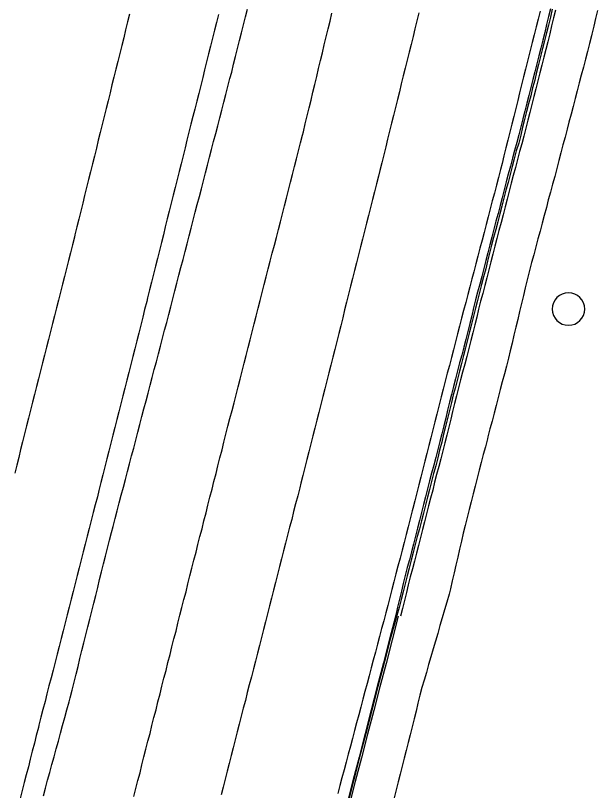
# Model space of a CAD drawing. Extents: x 1901471 to 1963503, y 756461 to 799997.
# Drawn here: x 1929796.1 to 1929867.7, y 773387.6 to 773483 of the extents above; entities that cross this region are included whole.
import ezdxf

# ---------------------------------------------------------------- set-up
doc = ezdxf.new("R2010")
doc.units = 0
for name, color, linetype in [('Default', 7, 'Continuous'), ('RD_EX_Conc', 7, 'Continuous'), ('RD_EX_Road', 7, 'Continuous'), ('RD_EX_UT', 7, 'Continuous')]:
    doc.layers.add(name, color=color, linetype=linetype)

# ---------------------------------------------------------------- blocks, each defined once
blk = doc.blocks.new('OP')
at = {"layer": 'Default'}
for start, end in [(90, 270), (270, 90)]:
    blk.add_arc((0, 0), 0.127, start, end, dxfattribs=at)

msp = doc.modelspace()

# ---------------------------------------------------------------- linework, layer by layer
at = {"layer": 'RD_EX_Conc'}
for points in [[(1929861.89, 773483.78), (1929861.65, 773482.81), (1929861.41, 773481.84), (1929861.19, 773480.86), (1929860.94, 773479.9), (1929860.69, 773478.93), (1929860.44, 773477.97), (1929860.2, 773477), (1929859.96, 773476.03), (1929859.96, 773476.03), (1929859.72, 773475.06), (1929859.46, 773474.09), (1929859.22, 773473.12), (1929858.96, 773472.16), (1929858.71, 773471.19), (1929858.47, 773470.22), (1929858.23, 773469.25), (1929857.99, 773468.28), (1929857.75, 773467.31), (1929857.44, 773466.35), (1929857.2, 773465.38), (1929856.95, 773464.42), (1929856.69, 773463.44), (1929856.43, 773462.47), (1929856.18, 773461.5), (1929855.94, 773460.53), (1929855.68, 773459.56), (1929855.43, 773458.6), (1929855.18, 773457.63), (1929854.92, 773456.66), (1929854.67, 773455.69), (1929854.42, 773454.73), (1929854.16, 773453.76), (1929853.92, 773452.79), (1929853.68, 773451.82), (1929853.43, 773450.85), (1929853.18, 773449.89), (1929852.92, 773448.92), (1929852.67, 773447.95), (1929852.42, 773446.98), (1929852.2, 773446.01), (1929851.96, 773445.04), (1929851.71, 773444.07), (1929851.47, 773443.1), (1929851.47, 773443.1), (1929851.22, 773442.13), (1929850.97, 773441.16), (1929850.71, 773440.19), (1929850.46, 773439.23), (1929850.21, 773438.26), (1929849.96, 773437.29), (1929849.71, 773436.32), (1929849.46, 773435.36), (1929849.22, 773434.39), (1929849, 773433.42), (1929848.75, 773432.45), (1929848.52, 773431.48), (1929848.27, 773430.51), (1929848.03, 773429.54), (1929847.78, 773428.57), (1929847.54, 773427.6), (1929847.25, 773426.64), (1929847.01, 773425.67), (1929846.76, 773424.7), (1929846.52, 773423.73), (1929846.27, 773422.76), (1929846.03, 773421.79), (1929845.77, 773420.82), (1929845.52, 773419.85), (1929845.27, 773418.88), (1929845.02, 773417.91), (1929844.77, 773416.95), (1929844.52, 773415.98), (1929844.26, 773415.01), (1929844.01, 773414.04), (1929843.77, 773413.07), (1929843.55, 773412.1), (1929843.3, 773411.13), (1929843.05, 773410.16), (1929842.84, 773409.15), (1929842.09, 773406.21), (1929841.35, 773403.3), (1929840.57, 773400.4), (1929839.84, 773397.5), (1929839.07, 773394.6), (1929838.33, 773391.69), (1929837.56, 773388.79), (1929836.81, 773385.88)], [(1929862.11, 773483.72), (1929861.87, 773482.75), (1929861.64, 773481.78), (1929861.41, 773480.81), (1929861.16, 773479.84), (1929860.91, 773478.87), (1929860.67, 773477.91), (1929860.42, 773476.94), (1929860.18, 773475.97), (1929860.18, 773475.97), (1929859.94, 773475), (1929859.69, 773474.04), (1929859.45, 773473.07), (1929859.18, 773472.1), (1929858.94, 773471.13), (1929858.7, 773470.16), (1929858.46, 773469.19), (1929858.22, 773468.22), (1929857.98, 773467.25), (1929857.67, 773466.3), (1929857.43, 773465.33), (1929857.17, 773464.36), (1929856.91, 773463.38), (1929856.66, 773462.41), (1929856.4, 773461.44), (1929856.16, 773460.47), (1929855.91, 773459.5), (1929855.66, 773458.54), (1929855.4, 773457.57), (1929855.15, 773456.6), (1929854.89, 773455.64), (1929854.64, 773454.67), (1929854.39, 773453.7), (1929854.15, 773452.73), (1929853.91, 773451.76), (1929853.65, 773450.79), (1929853.4, 773449.83), (1929853.15, 773448.86), (1929852.9, 773447.89), (1929852.65, 773446.92), (1929852.42, 773445.95), (1929852.18, 773444.98), (1929851.93, 773444.01), (1929851.69, 773443.04), (1929851.69, 773443.04), (1929851.44, 773442.07), (1929851.19, 773441.1), (1929850.94, 773440.14), (1929850.69, 773439.17), (1929850.44, 773438.2), (1929850.18, 773437.23), (1929849.93, 773436.27), (1929849.69, 773435.31), (1929849.44, 773434.34), (1929849.22, 773433.36), (1929848.98, 773432.39), (1929848.74, 773431.42), (1929848.5, 773430.45), (1929848.25, 773429.48), (1929848.01, 773428.51), (1929847.76, 773427.54), (1929847.48, 773426.58), (1929847.23, 773425.61), (1929846.99, 773424.64), (1929846.74, 773423.67), (1929846.5, 773422.7), (1929846.25, 773421.73), (1929846, 773420.76), (1929845.75, 773419.79), (1929845.5, 773418.82), (1929845.24, 773417.85), (1929844.99, 773416.89), (1929844.74, 773415.92), (1929844.49, 773414.95), (1929844.24, 773413.98), (1929844, 773413.01), (1929843.77, 773412.04), (1929843.52, 773411.07), (1929843.27, 773410.1), (1929842.99, 773409.11), (1929842.17, 773406.19), (1929841.43, 773403.28), (1929840.65, 773400.38), (1929839.92, 773397.48), (1929839.15, 773394.58), (1929838.4, 773391.67), (1929837.63, 773388.77), (1929836.89, 773385.86)], [(1929867.67, 773483.57), (1929867.44, 773482.6), (1929867.21, 773481.62), (1929866.98, 773480.65), (1929866.94, 773480.46), (1929866.69, 773479.49), (1929866.43, 773478.53), (1929866.18, 773477.56), (1929865.93, 773476.59), (1929865.68, 773475.62), (1929865.42, 773474.66), (1929865.17, 773473.69), (1929864.92, 773472.72), (1929864.67, 773471.76), (1929864.42, 773470.79), (1929864.16, 773469.82), (1929863.94, 773468.95), (1929863.68, 773467.99), (1929863.42, 773467.02), (1929863.17, 773466.05), (1929862.91, 773465.09), (1929862.65, 773464.12), (1929862.4, 773463.15), (1929862.14, 773462.19), (1929861.88, 773461.22), (1929861.62, 773460.25), (1929861.38, 773459.32), (1929861.12, 773458.35), (1929860.86, 773457.39), (1929860.6, 773456.42), (1929860.34, 773455.46), (1929860.08, 773454.49), (1929859.82, 773453.52), (1929859.56, 773452.56), (1929859.3, 773451.59), (1929859.25, 773451.4), (1929859.01, 773450.43), (1929858.78, 773449.45), (1929858.55, 773448.48), (1929858.32, 773447.51), (1929858.09, 773446.54), (1929857.86, 773445.56), (1929857.62, 773444.59), (1929857.39, 773443.62), (1929857.16, 773442.65), (1929856.93, 773441.67), (1929856.72, 773440.78), (1929856.46, 773439.81), (1929856.21, 773438.84), (1929855.96, 773437.88), (1929855.7, 773436.91), (1929855.45, 773435.94), (1929855.2, 773434.98), (1929854.94, 773434.01), (1929854.69, 773433.04), (1929854.44, 773432.07), (1929854.18, 773431.11), (1929854.12, 773430.86), (1929854.12, 773430.86), (1929853.87, 773429.89), (1929853.62, 773428.93), (1929853.37, 773427.96), (1929853.12, 773426.99), (1929852.87, 773426.02), (1929852.62, 773425.05), (1929852.37, 773424.08), (1929852.12, 773423.12), (1929851.87, 773422.15), (1929851.62, 773421.18), (1929851.39, 773420.2), (1929851.16, 773419.23), (1929850.93, 773418.26), (1929850.71, 773417.28), (1929850.48, 773416.31), (1929850.25, 773415.33), (1929850.02, 773414.36), (1929849.79, 773413.39), (1929849.57, 773412.41), (1929849.4, 773411.73), (1929849.12, 773410.77), (1929848.85, 773409.8), (1929848.57, 773408.84), (1929848.29, 773407.88), (1929848.01, 773406.92), (1929847.73, 773405.96), (1929847.45, 773405), (1929847.17, 773404.04), (1929846.89, 773403.08), (1929846.61, 773402.12), (1929846.33, 773401.16), (1929846.07, 773400.27), (1929845.83, 773399.3), (1929845.58, 773398.33), (1929845.34, 773397.36), (1929845.1, 773396.39), (1929844.85, 773395.42), (1929844.61, 773394.45), (1929844.36, 773393.48), (1929844.12, 773392.52), (1929843.88, 773391.55), (1929843.63, 773390.58), (1929843.39, 773389.61), (1929843.14, 773388.64), (1929842.9, 773387.67), (1929842.66, 773386.7)], [(1929862.51, 773483.62), (1929862.27, 773482.65), (1929862.03, 773481.68), (1929861.81, 773480.7), (1929861.56, 773479.73), (1929861.31, 773478.77), (1929861.06, 773477.82), (1929860.82, 773476.85), (1929860.58, 773475.88), (1929860.58, 773475.88), (1929860.34, 773474.9), (1929860.09, 773473.94), (1929859.85, 773472.97), (1929859.58, 773472), (1929859.34, 773471.03), (1929859.1, 773470.06), (1929858.85, 773469.09), (1929858.61, 773468.12), (1929858.37, 773467.15), (1929858.07, 773466.2), (1929857.82, 773465.23), (1929857.57, 773464.26), (1929857.31, 773463.27), (1929857.05, 773462.31), (1929856.8, 773461.34), (1929856.56, 773460.37), (1929856.31, 773459.4), (1929856.05, 773458.43), (1929855.8, 773457.47), (1929855.54, 773456.5), (1929855.29, 773455.53), (1929855.04, 773454.56), (1929854.78, 773453.6), (1929854.54, 773452.63), (1929854.3, 773451.66), (1929854.05, 773450.69), (1929853.8, 773449.72), (1929853.55, 773448.76), (1929853.29, 773447.79), (1929853.04, 773446.82), (1929852.82, 773445.85), (1929852.58, 773444.88), (1929852.33, 773443.91), (1929852.09, 773442.94), (1929852.09, 773442.94), (1929851.84, 773441.97), (1929851.59, 773441), (1929851.34, 773440.03), (1929851.08, 773439.07), (1929850.83, 773438.1), (1929850.58, 773437.13), (1929850.33, 773436.16), (1929850.08, 773435.21), (1929849.84, 773434.24), (1929849.62, 773433.26), (1929849.37, 773432.29), (1929849.14, 773431.32), (1929848.9, 773430.35), (1929848.65, 773429.38), (1929848.41, 773428.41), (1929848.16, 773427.44), (1929847.88, 773426.48), (1929847.63, 773425.51), (1929847.39, 773424.54), (1929847.14, 773423.57), (1929846.89, 773422.6), (1929846.65, 773421.63), (1929846.4, 773420.65), (1929846.14, 773419.69), (1929845.89, 773418.72), (1929845.64, 773417.75), (1929845.39, 773416.78), (1929845.14, 773415.82), (1929844.89, 773414.85), (1929844.63, 773413.88), (1929844.39, 773412.91), (1929844.17, 773411.93), (1929843.92, 773410.97), (1929843.67, 773410), (1929843.44, 773409.02)], [(1929843.16, 773409.03), (1929842.39, 773406.13), (1929841.65, 773403.22), (1929840.87, 773400.33), (1929840.14, 773397.42), (1929839.37, 773394.52), (1929838.63, 773391.61), (1929837.86, 773388.71), (1929837.11, 773385.8)]]:
    msp.add_lwpolyline(points, dxfattribs=at)
at = {"layer": 'RD_EX_Road'}
for points in [[(1929810.09, 773483.13), (1929809.85, 773482.16), (1929809.61, 773481.19), (1929809.37, 773480.22), (1929809.13, 773479.25), (1929808.89, 773478.28), (1929808.65, 773477.31), (1929808.41, 773476.34), (1929808.17, 773475.37), (1929807.93, 773474.4), (1929807.69, 773473.43), (1929807.45, 773472.46), (1929807.21, 773471.49), (1929806.97, 773470.52), (1929806.73, 773469.55), (1929806.49, 773468.57), (1929806.25, 773467.6), (1929806.01, 773466.63), (1929805.77, 773465.66), (1929805.53, 773464.69), (1929805.29, 773463.72), (1929805.05, 773462.75), (1929804.81, 773461.78), (1929804.57, 773460.81), (1929804.33, 773459.84), (1929804.09, 773458.87), (1929803.85, 773457.9), (1929803.61, 773456.93), (1929803.37, 773455.96), (1929803.3, 773455.69), (1929803.06, 773454.73), (1929802.81, 773453.76), (1929802.57, 773452.79), (1929802.32, 773451.82), (1929802.08, 773450.85), (1929801.84, 773449.88), (1929801.59, 773448.91), (1929801.35, 773447.94), (1929801.1, 773446.97), (1929800.86, 773446.01), (1929800.61, 773445.04), (1929800.37, 773444.07), (1929800.12, 773443.1), (1929799.88, 773442.13), (1929799.63, 773441.16), (1929799.39, 773440.19), (1929799.14, 773439.22), (1929798.9, 773438.25), (1929798.65, 773437.29), (1929798.41, 773436.32), (1929798.16, 773435.35), (1929797.92, 773434.38), (1929797.67, 773433.41), (1929797.43, 773432.44), (1929797.18, 773431.47), (1929796.94, 773430.5), (1929796.69, 773429.53), (1929796.45, 773428.57), (1929796.21, 773427.6), (1929795.96, 773426.63)], [(1929821.04, 773483.07), (1929820.8, 773482.1), (1929820.55, 773481.13), (1929820.31, 773480.16), (1929820.06, 773479.19), (1929819.82, 773478.22), (1929819.58, 773477.25), (1929819.33, 773476.28), (1929819.09, 773475.31), (1929818.85, 773474.34), (1929818.6, 773473.37), (1929818.36, 773472.4), (1929818.11, 773471.43), (1929817.89, 773470.53), (1929817.64, 773469.56), (1929817.4, 773468.59), (1929817.16, 773467.62), (1929816.92, 773466.65), (1929816.68, 773465.68), (1929816.43, 773464.71), (1929816.19, 773463.74), (1929815.95, 773462.77), (1929815.71, 773461.8), (1929815.46, 773460.83), (1929815.22, 773459.86), (1929814.98, 773458.89), (1929814.74, 773457.91), (1929814.49, 773456.94), (1929814.25, 773455.97), (1929814.01, 773455), (1929813.77, 773454.03), (1929813.53, 773453.06), (1929813.28, 773452.09), (1929813.04, 773451.12), (1929812.8, 773450.15), (1929812.56, 773449.18), (1929812.31, 773448.21), (1929812.2, 773447.76), (1929811.95, 773446.79), (1929811.71, 773445.82), (1929811.47, 773444.85), (1929811.22, 773443.88), (1929810.98, 773442.91), (1929810.73, 773441.94), (1929810.49, 773440.98), (1929810.24, 773440.01), (1929810, 773439.04), (1929809.75, 773438.07), (1929809.51, 773437.1), (1929809.26, 773436.13), (1929809.02, 773435.16), (1929808.77, 773434.19), (1929808.53, 773433.22), (1929808.28, 773432.26), (1929808.04, 773431.29), (1929807.79, 773430.32), (1929807.55, 773429.35), (1929807.3, 773428.38), (1929807.06, 773427.41), (1929806.81, 773426.44), (1929806.57, 773425.47), (1929806.32, 773424.5), (1929806.13, 773423.72), (1929805.88, 773422.75), (1929805.63, 773421.78), (1929805.38, 773420.81), (1929805.14, 773419.84), (1929804.89, 773418.87), (1929804.64, 773417.91), (1929804.39, 773416.94), (1929804.14, 773415.97), (1929803.9, 773415), (1929803.65, 773414.03), (1929803.4, 773413.06), (1929803.15, 773412.09), (1929802.91, 773411.13), (1929802.66, 773410.16), (1929802.41, 773409.19), (1929802.16, 773408.22), (1929801.92, 773407.25), (1929801.67, 773406.28), (1929801.42, 773405.31), (1929801.17, 773404.35), (1929800.92, 773403.38), (1929800.68, 773402.41), (1929800.43, 773401.44), (1929800.18, 773400.47), (1929799.93, 773399.5), (1929799.69, 773398.53), (1929799.44, 773397.56), (1929799.19, 773396.6), (1929798.94, 773395.63), (1929798.87, 773395.34), (1929798.62, 773394.37), (1929798.38, 773393.4), (1929798.13, 773392.43), (1929797.88, 773391.46), (1929797.64, 773390.49), (1929797.39, 773389.52), (1929797.14, 773388.55), (1929796.9, 773387.59), (1929796.65, 773386.62)], [(1929799.49, 773386.92), (1929799.75, 773387.88), (1929800.01, 773388.85), (1929800.28, 773389.81), (1929800.54, 773390.78), (1929800.81, 773391.74), (1929801.07, 773392.71), (1929801.34, 773393.67), (1929801.6, 773394.64), (1929801.86, 773395.6), (1929802.13, 773396.56), (1929802.39, 773397.53), (1929802.66, 773398.49), (1929802.78, 773398.98), (1929803.02, 773399.95), (1929803.26, 773400.92), (1929803.51, 773401.89), (1929803.75, 773402.86), (1929803.99, 773403.83), (1929804.23, 773404.8), (1929804.48, 773405.77), (1929804.72, 773406.74), (1929804.96, 773407.71), (1929805.2, 773408.68), (1929805.45, 773409.65), (1929805.69, 773410.62), (1929805.93, 773411.59), (1929806.17, 773412.56), (1929806.41, 773413.53), (1929806.66, 773414.5), (1929806.9, 773415.47), (1929807.14, 773416.44), (1929807.38, 773417.41), (1929807.63, 773418.38), (1929807.87, 773419.35), (1929808.06, 773420.07), (1929808.31, 773421.04), (1929808.57, 773422), (1929808.82, 773422.97), (1929809.07, 773423.93), (1929809.33, 773424.9), (1929809.58, 773425.87), (1929809.84, 773426.83), (1929810.09, 773427.8), (1929810.34, 773428.76), (1929810.6, 773429.73), (1929810.85, 773430.7), (1929811.11, 773431.66), (1929811.36, 773432.63), (1929811.61, 773433.59), (1929811.87, 773434.56), (1929812.12, 773435.52), (1929812.38, 773436.49), (1929812.63, 773437.46), (1929812.88, 773438.42), (1929813.14, 773439.39), (1929813.39, 773440.35), (1929813.65, 773441.32), (1929813.9, 773442.28), (1929814.15, 773443.25), (1929814.41, 773444.22), (1929814.66, 773445.18), (1929814.91, 773446.15), (1929815.16, 773447.12), (1929815.42, 773448.09), (1929815.67, 773449.05), (1929815.92, 773450.02), (1929816.17, 773450.99), (1929816.42, 773451.96), (1929816.67, 773452.92), (1929816.92, 773453.89), (1929817.18, 773454.86), (1929817.43, 773455.83), (1929817.68, 773456.8), (1929817.93, 773457.76), (1929818.18, 773458.73), (1929818.43, 773459.7), (1929818.68, 773460.67), (1929818.93, 773461.64), (1929819.19, 773462.6), (1929819.44, 773463.57), (1929819.69, 773464.54), (1929819.94, 773465.51), (1929820.19, 773466.47), (1929820.44, 773467.44), (1929820.69, 773468.41), (1929820.95, 773469.38), (1929821.2, 773470.35), (1929821.45, 773471.31), (1929821.7, 773472.28), (1929821.95, 773473.25), (1929822.2, 773474.22), (1929822.45, 773475.18), (1929822.66, 773475.98), (1929822.9, 773476.95), (1929823.14, 773477.92), (1929823.39, 773478.89), (1929823.63, 773479.86), (1929823.87, 773480.83), (1929824.11, 773481.81), (1929824.35, 773482.78), (1929824.59, 773483.75)], [(1929810.64, 773386.86), (1929810.88, 773387.83), (1929811.13, 773388.8), (1929811.38, 773389.77), (1929811.62, 773390.74), (1929811.87, 773391.71), (1929812.11, 773392.68), (1929812.36, 773393.64), (1929812.61, 773394.61), (1929812.85, 773395.58), (1929813.1, 773396.55), (1929813.35, 773397.52), (1929813.59, 773398.49), (1929813.84, 773399.46), (1929814.08, 773400.43), (1929814.33, 773401.39), (1929814.58, 773402.36), (1929814.82, 773403.33), (1929815.07, 773404.3), (1929815.31, 773405.27), (1929815.56, 773406.24), (1929815.81, 773407.21), (1929816.05, 773408.18), (1929816.3, 773409.15), (1929816.54, 773410.11), (1929816.79, 773411.08), (1929817.04, 773412.05), (1929817.28, 773413.02), (1929817.53, 773413.99), (1929817.77, 773414.96), (1929818.02, 773415.93), (1929818.27, 773416.9), (1929818.51, 773417.87), (1929818.76, 773418.83), (1929819.01, 773419.8), (1929819.25, 773420.77), (1929819.5, 773421.74), (1929819.74, 773422.71), (1929819.99, 773423.68), (1929820.24, 773424.65), (1929820.48, 773425.62), (1929820.73, 773426.58), (1929820.97, 773427.55), (1929821.22, 773428.52), (1929821.47, 773429.49), (1929821.71, 773430.46), (1929821.96, 773431.43), (1929822.2, 773432.4), (1929822.45, 773433.37), (1929822.7, 773434.34), (1929822.95, 773435.3), (1929823.2, 773436.27), (1929823.44, 773437.24), (1929823.69, 773438.21), (1929823.94, 773439.18), (1929824.19, 773440.15), (1929824.44, 773441.12), (1929824.68, 773442.08), (1929824.93, 773443.05), (1929825.18, 773444.02), (1929825.43, 773444.99), (1929825.68, 773445.96), (1929825.92, 773446.93), (1929826.17, 773447.9), (1929826.42, 773448.86), (1929826.67, 773449.83), (1929826.92, 773450.8), (1929827.16, 773451.77), (1929827.41, 773452.74), (1929827.66, 773453.71), (1929827.91, 773454.68), (1929828.16, 773455.65), (1929828.4, 773456.61), (1929828.65, 773457.58), (1929828.9, 773458.55), (1929829.15, 773459.52), (1929829.4, 773460.49), (1929829.64, 773461.46), (1929829.89, 773462.43), (1929830.14, 773463.39), (1929830.39, 773464.36), (1929830.64, 773465.33), (1929830.88, 773466.3), (1929831.13, 773467.27), (1929831.38, 773468.24), (1929831.49, 773468.65), (1929831.72, 773469.62), (1929831.95, 773470.6), (1929832.19, 773471.57), (1929832.42, 773472.54), (1929832.65, 773473.51), (1929832.89, 773474.48), (1929833.12, 773475.46), (1929833.35, 773476.43), (1929833.59, 773477.4), (1929833.82, 773478.37), (1929834.05, 773479.35), (1929834.29, 773480.32), (1929834.52, 773481.29), (1929834.76, 773482.26), (1929834.99, 773483.23)], [(1929845.69, 773483.27), (1929845.45, 773482.3), (1929845.21, 773481.33), (1929844.97, 773480.36), (1929844.73, 773479.39), (1929844.49, 773478.42), (1929844.25, 773477.45), (1929844.01, 773476.48), (1929843.77, 773475.51), (1929843.53, 773474.54), (1929843.29, 773473.57), (1929843.05, 773472.6), (1929842.81, 773471.63), (1929842.57, 773470.66), (1929842.33, 773469.69), (1929842.09, 773468.72), (1929841.85, 773467.74), (1929841.61, 773466.77), (1929841.37, 773465.8), (1929841.13, 773464.83), (1929840.89, 773463.86), (1929840.72, 773463.2), (1929840.48, 773462.23), (1929840.23, 773461.26), (1929839.99, 773460.29), (1929839.74, 773459.32), (1929839.5, 773458.35), (1929839.25, 773457.38), (1929839.01, 773456.41), (1929838.76, 773455.44), (1929838.52, 773454.47), (1929838.27, 773453.5), (1929838.03, 773452.53), (1929837.78, 773451.56), (1929837.54, 773450.6), (1929837.29, 773449.63), (1929837.05, 773448.66), (1929836.8, 773447.69), (1929836.56, 773446.72), (1929836.32, 773445.75), (1929836.07, 773444.78), (1929835.83, 773443.81), (1929835.58, 773442.84), (1929835.34, 773441.87), (1929835.09, 773440.9), (1929834.85, 773439.93), (1929834.6, 773438.96), (1929834.36, 773437.99), (1929834.11, 773437.02), (1929833.87, 773436.05), (1929833.62, 773435.08), (1929833.38, 773434.11), (1929833.13, 773433.15), (1929832.89, 773432.18), (1929832.64, 773431.21), (1929832.4, 773430.24), (1929832.15, 773429.27), (1929831.91, 773428.3), (1929831.66, 773427.33), (1929831.42, 773426.36), (1929831.17, 773425.39), (1929831.03, 773424.81), (1929830.78, 773423.85), (1929830.53, 773422.88), (1929830.28, 773421.91), (1929830.04, 773420.94), (1929829.79, 773419.97), (1929829.54, 773419), (1929829.29, 773418.03), (1929829.05, 773417.07), (1929828.8, 773416.1), (1929828.55, 773415.13), (1929828.3, 773414.16), (1929828.05, 773413.19), (1929827.81, 773412.22), (1929827.56, 773411.25), (1929827.31, 773410.29), (1929827.06, 773409.32), (1929826.81, 773408.35), (1929826.57, 773407.38), (1929826.32, 773406.41), (1929826.07, 773405.44), (1929825.82, 773404.47), (1929825.57, 773403.51), (1929825.33, 773402.54), (1929825.08, 773401.57), (1929824.83, 773400.6), (1929824.58, 773399.63), (1929824.34, 773398.66), (1929824.09, 773397.7), (1929823.84, 773396.73), (1929823.59, 773395.76), (1929823.34, 773394.79), (1929823.1, 773393.82), (1929822.85, 773392.85), (1929822.6, 773391.88), (1929822.35, 773390.92), (1929822.1, 773389.95), (1929821.86, 773388.98), (1929821.61, 773388.01), (1929821.36, 773387.04)], [(1929860.63, 773483.48), (1929860.38, 773482.51), (1929860.13, 773481.54), (1929859.88, 773480.57), (1929859.63, 773479.61), (1929859.38, 773478.64), (1929859.29, 773478.31), (1929859.05, 773477.34), (1929858.81, 773476.36), (1929858.57, 773475.39), (1929858.33, 773474.42), (1929858.09, 773473.45), (1929857.85, 773472.48), (1929857.61, 773471.51), (1929857.37, 773470.54), (1929857.12, 773469.57), (1929856.88, 773468.6), (1929856.64, 773467.63), (1929856.4, 773466.66), (1929856.16, 773465.69), (1929855.92, 773464.72), (1929855.74, 773463.99), (1929855.49, 773463.03), (1929855.23, 773462.06), (1929854.98, 773461.09), (1929854.72, 773460.13), (1929854.47, 773459.16), (1929854.22, 773458.19), (1929853.96, 773457.22), (1929853.71, 773456.26), (1929853.46, 773455.29), (1929853.2, 773454.32), (1929852.95, 773453.35), (1929852.7, 773452.39), (1929852.44, 773451.42), (1929852.21, 773450.54), (1929851.96, 773449.57), (1929851.71, 773448.6), (1929851.46, 773447.63), (1929851.2, 773446.67), (1929850.95, 773445.7), (1929850.7, 773444.73), (1929850.45, 773443.76), (1929850.2, 773442.79), (1929849.95, 773441.83), (1929849.7, 773440.86), (1929849.44, 773439.89), (1929849.19, 773438.92), (1929848.94, 773437.96), (1929848.69, 773436.99), (1929848.44, 773436.02), (1929848.39, 773435.85), (1929848.15, 773434.88), (1929847.9, 773433.91), (1929847.66, 773432.94), (1929847.41, 773431.97), (1929847.17, 773431), (1929846.92, 773430.03), (1929846.68, 773429.06), (1929846.43, 773428.09), (1929846.19, 773427.12), (1929845.94, 773426.15), (1929845.7, 773425.18), (1929845.45, 773424.21), (1929845.2, 773423.24), (1929844.96, 773422.27), (1929844.88, 773421.98), (1929844.63, 773421.01), (1929844.38, 773420.04), (1929844.13, 773419.07), (1929843.88, 773418.1), (1929843.63, 773417.14), (1929843.37, 773416.17), (1929843.12, 773415.2), (1929842.87, 773414.23), (1929842.62, 773413.27), (1929842.37, 773412.3), (1929842.12, 773411.33), (1929841.86, 773410.36), (1929841.62, 773409.44), (1929841.37, 773408.47), (1929841.11, 773407.51), (1929840.85, 773406.54), (1929840.6, 773405.58), (1929840.34, 773404.61), (1929840.08, 773403.64), (1929839.83, 773402.68), (1929839.57, 773401.71), (1929839.31, 773400.75), (1929839.06, 773399.78), (1929838.8, 773398.82), (1929838.54, 773397.85), (1929838.29, 773396.89), (1929838.03, 773395.92), (1929837.77, 773394.96), (1929837.52, 773393.99), (1929837.26, 773393.02), (1929837, 773392.06), (1929836.75, 773391.09), (1929836.49, 773390.13), (1929836.23, 773389.16), (1929835.98, 773388.2), (1929835.72, 773387.23)]]:
    msp.add_lwpolyline(points, dxfattribs=at)

# ---------------------------------------------------------------- block references
at = {"layer": 'RD_EX_UT', "xscale": 15.748031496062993, "yscale": 15.748031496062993}
msp.add_blockref('OP', (1929864.1, 773446.83), dxfattribs=at)

doc.saveas('drawing.dxf')
